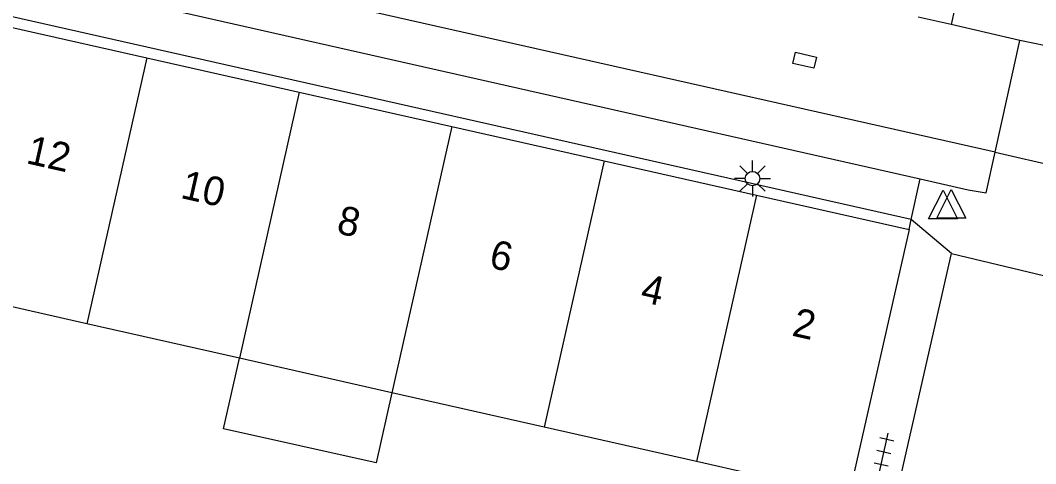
# Model space of a CAD drawing. Extents: x 128999 to 131010, y 395498 to 399007.
# Drawn here: x 129309.1 to 129344.42, y 398759.98 to 398775.41 of the extents above; entities that cross this region are included whole.
import ezdxf

# ---------------------------------------------------------------- set-up
doc = ezdxf.new("R2010")
doc.units = 0
for name, color, linetype in [('gg-anno-huisnummerreeks BGT', 7, 'Continuous'), ('gg-bbg-hoofdgebouw', 7, 'Continuous'), ('gg-bbg-luifel en loopbrug', 7, 'Continuous'), ('gg-bbg-tussenscheiding', 7, 'Continuous'), ('gg-knt-verharding', 7, 'Continuous'), ('gg-knt-verharding nz', 7, 'Continuous'), ('gt-grn-weggrens', 7, 'Continuous'), ('gt-symb-kolk center center', 7, 'Continuous'), ('gt-symb-lichtmast', 7, 'Continuous'), ('gt-symb-tegel verharding', 7, 'Continuous'), ('gt-symb-waterafsluiter', 7, 'Continuous')]:
    doc.layers.add(name, color=color, linetype=linetype)

# ---------------------------------------------------------------- blocks, each defined once
blk = doc.blocks.new('gt0-WAFSL')
at = {"layer": 'gt-symb-waterafsluiter'}
for p, q in [((-0.5, -0.333), (0, 0.667)), ((0, 0.667), (0.5, -0.333)), ((0.5, -0.333), (-0.5, -0.333))]:
    blk.add_line(p, q, dxfattribs=at)
blk = doc.blocks.new('gt0-LMAST')
at = {"layer": 'gt-symb-lichtmast'}
for p, q in [((-0.182, 0.173), (-0.447, 0.438)), ((-0.005, 0.246), (-0.005, 0.621)), ((0.172, 0.173), (0.437, 0.438)), ((-0.255, -0.004), (-0.63, -0.004)), ((-0.182, -0.181), (-0.447, -0.446)), ((-0.005, -0.254), (-0.005, -0.629)), ((0.437, -0.446), (0.172, -0.181)), ((0.245, -0.004), (0.62, -0.004))]:
    blk.add_line(p, q, dxfattribs=at)
blk.add_circle((-0.005, -0.004), 0.25, dxfattribs=at)
blk = doc.blocks.new('gt0-KOLKCC')
at = {"layer": 'gt-symb-kolk center center'}
blk.add_lwpolyline([(-0.375, 0.2), (0.375, 0.2), (0.375, -0.2), (-0.375, -0.2)], close=True, dxfattribs=at)
blk = doc.blocks.new('gt0-TEG1')
at = {"layer": 'gt-symb-tegel verharding'}
for p, q in [((-1.125, 0), (1.125, 0)), ((-0.9, -0.25), (-0.9, 0.25)), ((-0.45, -0.25), (-0.45, 0.25)), ((0, -0.25), (0, 0.25)), ((0.45, -0.25), (0.45, 0.25)), ((0.9, -0.25), (0.9, 0.25))]:
    blk.add_line(p, q, dxfattribs=at)

msp = doc.modelspace()

# ---------------------------------------------------------------- linework, layer by layer
at = {"layer": 'gg-bbg-hoofdgebouw'}
for p, q in [((129308.204, 398775.294), (129313.505, 398774.1)), ((129313.505, 398774.1), (129318.806, 398772.906)), ((129318.806, 398772.906), (129324.107, 398771.712)), ((129324.107, 398771.712), (129329.408, 398770.518)), ((129329.408, 398770.518), (129334.709, 398769.324)), ((129334.709, 398769.324), (129340.011, 398768.13)), ((129340.011, 398768.13), (129337.91, 398758.86)), ((129311.42, 398764.845), (129306.12, 398766.043)), ((129316.721, 398763.647), (129311.42, 398764.845)), ((129322.021, 398762.45), (129316.721, 398763.647)), ((129327.321, 398761.252), (129322.021, 398762.45)), ((129332.621, 398760.055), (129327.321, 398761.252)), ((129337.91, 398758.86), (129332.621, 398760.055))]:
    msp.add_line(p, q, dxfattribs=at)
at = {"layer": 'gg-bbg-luifel en loopbrug'}
msp.add_lwpolyline([(129322.021, 398762.45), (129321.477, 398760.01), (129316.174, 398761.193), (129316.721, 398763.647)], dxfattribs=at)
at = {"layer": 'gg-bbg-tussenscheiding'}
for p, q in [((129313.505, 398774.1), (129311.42, 398764.845)), ((129318.806, 398772.906), (129316.721, 398763.647)), ((129324.107, 398771.712), (129322.021, 398762.45)), ((129329.408, 398770.518), (129327.321, 398761.252)), ((129334.709, 398769.324), (129332.621, 398760.055))]:
    msp.add_line(p, q, dxfattribs=at)
at = {"layer": 'gg-knt-verharding'}
for p, q in [((129287.109, 398781.939), (129340.4, 398769.89)), ((129340.081, 398768.48), (129284.111, 398781.1)), ((129341.471, 398775.259), (129340.328, 398775.521)), ((129343.86, 398774.709), (129341.471, 398775.259)), ((129343.005, 398770.82), (129343.86, 398774.709)), ((129342.694, 398769.409), (129343.005, 398770.82)), ((129340.011, 398768.13), (129340.081, 398768.48)), ((129341.492, 398767.298), (129346.223, 398766.161))]:
    msp.add_line(p, q, dxfattribs=at)
for points in [[(129340.182, 398777.346), (129341.86, 398777.016), (129341.471, 398775.259)], [(129340.4, 398769.89), (129342.072, 398769.512), (129342.694, 398769.409)], [(129342.522, 398757.151), (129339.356, 398757.908), (129341.492, 398767.298)]]:
    msp.add_lwpolyline(points, dxfattribs=at)
at = {"layer": 'gg-knt-verharding nz'}
msp.add_line((129343.005, 398770.82), (129287.426, 398783.353), dxfattribs=at)
at = {"layer": 'gt-grn-weggrens'}
for p, q in [((129350.158, 398773.405), (129343.86, 398774.709)), ((129343.005, 398770.82), (129347.641, 398769.744)), ((129340.081, 398768.48), (129340.4, 398769.89)), ((129341.492, 398767.298), (129340.081, 398768.48))]:
    msp.add_line(p, q, dxfattribs=at)

# ---------------------------------------------------------------- block references
at = {"layer": 'gt-symb-kolk center center', "rotation": 167.22875743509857}
msp.add_blockref('gt0-KOLKCC', (129336.382, 398774.017), dxfattribs=at)
at = {"layer": 'gt-symb-lichtmast'}
msp.add_blockref('gt0-LMAST', (129334.573, 398769.903), dxfattribs=at)
at = {"layer": 'gt-symb-tegel verharding', "rotation": 77.40904938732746}
msp.add_blockref('gt0-TEG1', (129339.041, 398759.944), dxfattribs=at)
at = {"layer": 'gt-symb-waterafsluiter'}
for p in [(129341.193, 398768.832), (129341.481, 398768.856)]:
    msp.add_blockref('gt0-WAFSL', p, dxfattribs=at)

# ---------------------------------------------------------------- texts
at = {"layer": 'gg-anno-huisnummerreeks BGT'}
for s, p in [('12', (129309.27, 398770.441)), ('10', (129314.639, 398769.232)), ('8', (129320.066, 398768.009)), ('6', (129325.367, 398766.815)), ('4', (129330.632, 398765.629)), ('2', (129335.903, 398764.442))]:
    msp.add_text(s, height=1, rotation=347.3, dxfattribs=at).set_placement(p)

doc.saveas('drawing.dxf')
